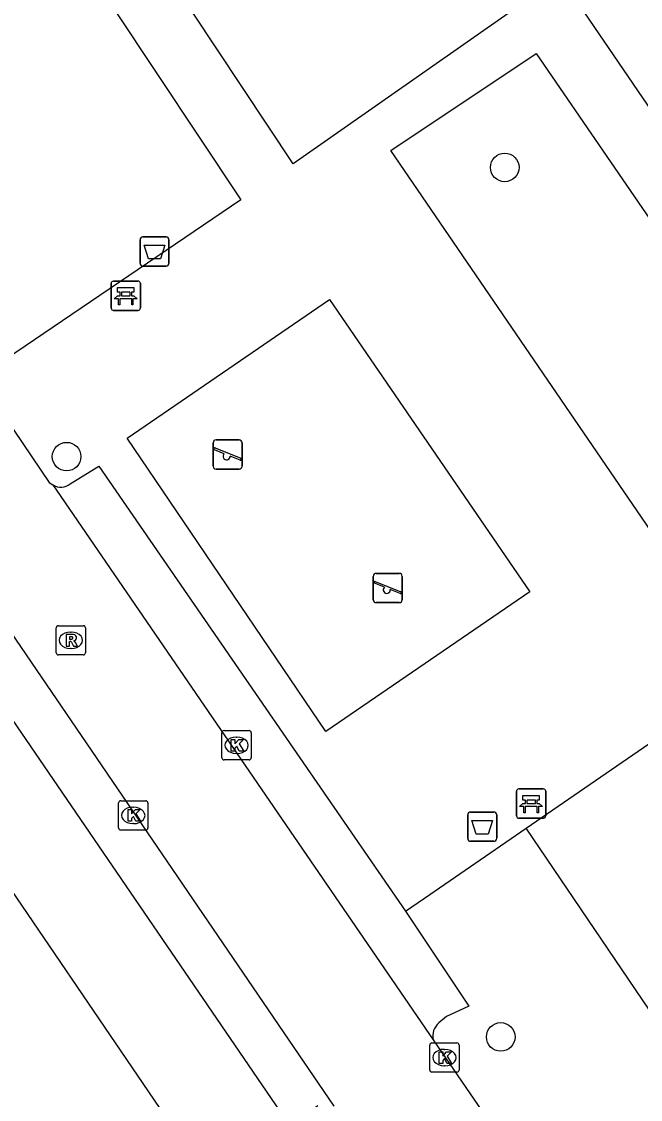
# Model space of a CAD drawing. Extents: x 157466 to 158888, y 383063 to 384677.
# Drawn here: x 158196.03 to 158217.2, y 383626.43 to 383663.31 of the extents above; entities that cross this region are included whole.
import ezdxf

# ---------------------------------------------------------------- set-up
doc = ezdxf.new("R2010")
doc.units = 0
for name, color, linetype in [('IMGEO_Afvalbak', 7, 'Continuous'), ('IMGEO_Bank', 7, 'Continuous'), ('IMGEO_Boom', 7, 'Continuous'), ('IMGEO_Groenvoorziening', 7, 'Continuous'), ('IMGEO_Kolk', 7, 'Continuous'), ('IMGEO_Parkeervlak_open', 7, 'Continuous'), ('IMGEO_Rijbaan_lokaal_open', 7, 'Continuous'), ('IMGEO_Rioolput', 7, 'Continuous'), ('IMGEO_Speelvoorziening', 7, 'Continuous'), ('IMGEO_Voetpad_open', 7, 'Continuous')]:
    doc.layers.add(name, color=color, linetype=linetype)

msp = doc.modelspace()

# ---------------------------------------------------------------- linework, layer by layer
at = {"layer": 'IMGEO_Afvalbak'}
for p, q in [((158200.086, 383655.041), (158200.086, 383655.841)), ((158200.086, 383655.841), (158200.086, 383655.041)), ((158200.186, 383655.941), (158200.976, 383655.941)), ((158200.976, 383655.941), (158200.186, 383655.941)), ((158201.076, 383655.841), (158201.076, 383655.041)), ((158201.076, 383655.041), (158201.076, 383655.841)), ((158200.976, 383654.941), (158200.186, 383654.941)), ((158200.186, 383654.941), (158200.976, 383654.941)), ((158211.395, 383636.264), (158212.185, 383636.264)), ((158212.185, 383636.264), (158211.395, 383636.264)), ((158211.295, 383635.364), (158211.295, 383636.164)), ((158211.295, 383636.164), (158211.295, 383635.364)), ((158212.285, 383636.164), (158212.285, 383635.364)), ((158212.285, 383635.364), (158212.285, 383636.164)), ((158212.185, 383635.264), (158211.395, 383635.264)), ((158211.395, 383635.264), (158212.185, 383635.264))]:
    msp.add_line(p, q, dxfattribs=at)
for points in [[(158200.229, 383655.655), (158200.933, 383655.655), (158200.784, 383655.185), (158200.378, 383655.185), (158200.229, 383655.655)], [(158211.438, 383635.978), (158212.142, 383635.978), (158211.993, 383635.508), (158211.587, 383635.508), (158211.438, 383635.978)]]:
    msp.add_lwpolyline(points, dxfattribs=at)
for centre, start, end in [((158200.186, 383655.841), 90, 180), ((158200.186, 383655.841), 90, 180), ((158200.976, 383655.841), 0, 90), ((158200.976, 383655.841), 360, 90), ((158200.186, 383655.041), 180, 270), ((158200.186, 383655.041), 180, 270), ((158200.976, 383655.041), 270, 0), ((158200.976, 383655.041), 270, 0), ((158211.395, 383636.164), 90, 180), ((158211.395, 383636.164), 90, 180), ((158212.185, 383636.164), 0, 90), ((158212.185, 383636.164), 360, 90), ((158211.395, 383635.364), 180, 270), ((158211.395, 383635.364), 180, 270), ((158212.185, 383635.364), 270, 0), ((158212.185, 383635.364), 270, 0)]:
    msp.add_arc(centre, 0.1, start, end, dxfattribs=at)
at = {"layer": 'IMGEO_Bank'}
for p, q in [((158199.098, 383653.503), (158199.098, 383654.344)), ((158199.098, 383654.344), (158199.098, 383653.503)), ((158199.173, 383654.428), (158200.014, 383654.428)), ((158200.014, 383654.428), (158199.173, 383654.428)), ((158200.098, 383654.353), (158200.098, 383653.512)), ((158200.098, 383653.512), (158200.098, 383654.353)), ((158199.407, 383653.934), (158199.407, 383654.04)), ((158199.451, 383654.04), (158199.451, 383653.934)), ((158199.739, 383654.046), (158199.457, 383654.046)), ((158199.745, 383653.934), (158199.745, 383654.04)), ((158199.789, 383654.04), (158199.789, 383653.934)), ((158199.795, 383653.826), (158199.402, 383653.826)), ((158199.457, 383653.928), (158199.739, 383653.928)), ((158200.023, 383653.428), (158199.182, 383653.428)), ((158199.182, 383653.428), (158200.023, 383653.428)), ((158213.038, 383637.053), (158213.879, 383637.053)), ((158213.879, 383637.053), (158213.038, 383637.053)), ((158212.963, 383636.128), (158212.963, 383636.969)), ((158212.963, 383636.969), (158212.963, 383636.128)), ((158213.272, 383636.559), (158213.272, 383636.665)), ((158213.316, 383636.665), (158213.316, 383636.559)), ((158213.604, 383636.671), (158213.322, 383636.671)), ((158213.61, 383636.559), (158213.61, 383636.665)), ((158213.654, 383636.665), (158213.654, 383636.559)), ((158213.963, 383636.978), (158213.963, 383636.137)), ((158213.963, 383636.137), (158213.963, 383636.978)), ((158213.66, 383636.451), (158213.267, 383636.451)), ((158213.322, 383636.553), (158213.604, 383636.553)), ((158213.888, 383636.053), (158213.047, 383636.053)), ((158213.047, 383636.053), (158213.888, 383636.053))]:
    msp.add_line(p, q, dxfattribs=at)
for points in [[(158199.401, 383654.046), (158199.315, 383654.046), (158199.315, 383654.207), (158199.878, 383654.207), (158199.878, 383654.046), (158199.795, 383654.046)], [(158199.345, 383653.826), (158199.203, 383653.826), (158199.315, 383653.928), (158199.401, 383653.928)], [(158199.395, 383653.819), (158199.395, 383653.612), (158199.352, 383653.612), (158199.352, 383653.819)], [(158199.795, 383653.928), (158199.878, 383653.928), (158199.99, 383653.826), (158199.851, 383653.826)], [(158199.845, 383653.819), (158199.845, 383653.612), (158199.801, 383653.612), (158199.801, 383653.819)], [(158213.266, 383636.671), (158213.18, 383636.671), (158213.18, 383636.832), (158213.743, 383636.832), (158213.743, 383636.671), (158213.66, 383636.671)], [(158213.21, 383636.451), (158213.068, 383636.451), (158213.18, 383636.553), (158213.266, 383636.553)], [(158213.26, 383636.444), (158213.26, 383636.237), (158213.217, 383636.237), (158213.217, 383636.444)], [(158213.66, 383636.553), (158213.743, 383636.553), (158213.855, 383636.451), (158213.716, 383636.451)], [(158213.71, 383636.444), (158213.71, 383636.237), (158213.666, 383636.237), (158213.666, 383636.444)]]:
    msp.add_lwpolyline(points, dxfattribs=at)
for centre, radius, start, end in [((158199.176, 383654.35), 0.0779, 92.4484, 184.2845), ((158199.176, 383654.35), 0.0779, 92.4484, 184.2845), ((158200.02, 383654.35), 0.0779, 2.4484, 94.2845), ((158200.02, 383654.35), 0.0779, 2.4484, 94.2845), ((158199.4, 383654.039), 0.00671, 2.8957, 87.1043), ((158199.457, 383654.039), 0.00671, 92.8957, 177.1043), ((158199.739, 383654.039), 0.00671, 2.8957, 87.1043), ((158199.796, 383654.039), 0.00671, 92.8957, 177.1043), ((158199.345, 383653.819), 0.00671, 2.8957, 87.1043), ((158199.402, 383653.819), 0.00671, 92.8957, 177.1043), ((158199.4, 383653.935), 0.00671, 272.8957, 357.1043), ((158199.457, 383653.935), 0.00671, 182.8957, 267.1043), ((158199.739, 383653.935), 0.00671, 272.8957, 357.1043), ((158199.796, 383653.935), 0.00671, 182.8957, 267.1043), ((158199.794, 383653.819), 0.00671, 2.8957, 87.1043), ((158199.851, 383653.819), 0.00671, 92.8957, 177.1043), ((158199.176, 383653.506), 0.0779, 182.4484, 274.2845), ((158199.176, 383653.506), 0.0779, 182.4484, 274.2845), ((158200.02, 383653.506), 0.0779, 272.4484, 4.2845), ((158200.02, 383653.506), 0.0779, 272.4484, 4.2845), ((158213.041, 383636.975), 0.0779, 92.4484, 184.2845), ((158213.041, 383636.975), 0.0779, 92.4484, 184.2845), ((158213.885, 383636.975), 0.0779, 2.4484, 94.2845), ((158213.885, 383636.975), 0.0779, 2.4484, 94.2845), ((158213.265, 383636.664), 0.00671, 2.8957, 87.1043), ((158213.322, 383636.664), 0.00671, 92.8957, 177.1043), ((158213.604, 383636.664), 0.00671, 2.8957, 87.1043), ((158213.661, 383636.664), 0.00671, 92.8957, 177.1043), ((158213.21, 383636.444), 0.00671, 2.8957, 87.1043), ((158213.267, 383636.444), 0.00671, 92.8957, 177.1043), ((158213.265, 383636.56), 0.00671, 272.8957, 357.1043), ((158213.322, 383636.56), 0.00671, 182.8957, 267.1043), ((158213.604, 383636.56), 0.00671, 272.8957, 357.1043), ((158213.661, 383636.56), 0.00671, 182.8957, 267.1043), ((158213.659, 383636.444), 0.00671, 2.8957, 87.1043), ((158213.716, 383636.444), 0.00671, 92.8957, 177.1043), ((158213.041, 383636.131), 0.0779, 182.4484, 274.2845), ((158213.041, 383636.131), 0.0779, 182.4484, 274.2845), ((158213.885, 383636.131), 0.0779, 272.4484, 4.2845), ((158213.885, 383636.131), 0.0779, 272.4484, 4.2845)]:
    msp.add_arc(centre, radius, start, end, dxfattribs=at)
at = {"layer": 'IMGEO_Boom'}
for centre in [(158212.56, 383658.317), (158197.573, 383648.422), (158212.424, 383628.57)]:
    msp.add_circle(centre, 0.489, dxfattribs=at)
at = {"layer": 'IMGEO_Groenvoorziening'}
msp.add_lwpolyline([(158226.067, 383630.251), (158219.843, 383626.05), (158213.292, 383635.708)], dxfattribs=at)
at = {"layer": 'IMGEO_Kolk'}
for p, q in [((158202.887, 383638.122), (158202.887, 383638.974)), ((158202.962, 383639.048), (158203.814, 383639.048)), ((158203.888, 383638.974), (158203.888, 383638.122)), ((158203.375, 383638.828), (158203.4, 383638.828)), ((158203.398, 383638.268), (158203.373, 383638.268)), ((158203.814, 383638.048), (158202.962, 383638.048)), ((158199.429, 383636.647), (158200.281, 383636.647)), ((158199.354, 383635.721), (158199.354, 383636.573)), ((158199.842, 383636.427), (158199.867, 383636.427)), ((158200.355, 383636.573), (158200.355, 383635.721)), ((158200.281, 383635.647), (158199.429, 383635.647)), ((158199.865, 383635.867), (158199.84, 383635.867)), ((158209.997, 383627.437), (158209.997, 383628.289)), ((158210.072, 383628.363), (158210.924, 383628.363)), ((158210.485, 383628.143), (158210.51, 383628.143)), ((158210.998, 383628.289), (158210.998, 383627.437)), ((158210.508, 383627.583), (158210.483, 383627.583)), ((158210.924, 383627.363), (158210.072, 383627.363))]:
    msp.add_line(p, q, dxfattribs=at)
for points in [[(158202.887, 383638.122), (158202.887, 383638.974)], [(158202.962, 383639.048), (158203.814, 383639.048)], [(158203.888, 383638.974), (158203.888, 383638.122)], [(158203.208, 383638.748), (158203.331, 383638.748), (158203.331, 383638.597), (158203.461, 383638.748), (158203.625, 383638.748), (158203.479, 383638.597), (158203.632, 383638.348), (158203.48, 383638.348), (158203.395, 383638.512), (158203.331, 383638.445), (158203.331, 383638.348), (158203.208, 383638.348), (158203.208, 383638.748)], [(158203.814, 383638.048), (158202.962, 383638.048)], [(158199.429, 383636.647), (158200.281, 383636.647)], [(158199.354, 383635.721), (158199.354, 383636.573)], [(158199.675, 383636.347), (158199.798, 383636.347), (158199.798, 383636.196), (158199.928, 383636.347), (158200.092, 383636.347), (158199.946, 383636.196), (158200.099, 383635.947), (158199.947, 383635.947), (158199.862, 383636.111), (158199.798, 383636.044), (158199.798, 383635.947), (158199.675, 383635.947), (158199.675, 383636.347)], [(158200.355, 383636.573), (158200.355, 383635.721)], [(158200.281, 383635.647), (158199.429, 383635.647)], [(158209.997, 383627.437), (158209.997, 383628.289)], [(158210.072, 383628.363), (158210.924, 383628.363)], [(158210.998, 383628.289), (158210.998, 383627.437)], [(158210.318, 383628.063), (158210.441, 383628.063), (158210.441, 383627.912), (158210.571, 383628.063), (158210.735, 383628.063), (158210.589, 383627.912), (158210.742, 383627.663), (158210.59, 383627.663), (158210.505, 383627.827), (158210.441, 383627.76), (158210.441, 383627.663), (158210.318, 383627.663), (158210.318, 383628.063)], [(158210.924, 383627.363), (158210.072, 383627.363)]]:
    msp.add_lwpolyline(points, dxfattribs=at)
for centre, start, end in [((158202.964, 383638.972), 91.552, 178.448), ((158202.964, 383638.972), 91.552, 178.448), ((158203.812, 383638.972), 1.552, 88.448), ((158203.812, 383638.972), 1.552, 88.448), ((158202.964, 383638.124), 181.552, 268.448), ((158202.964, 383638.124), 181.552, 268.448), ((158203.812, 383638.124), 271.552, 358.448), ((158203.812, 383638.124), 271.552, 358.448), ((158199.431, 383636.571), 91.552, 178.448), ((158199.431, 383636.571), 91.552, 178.448), ((158200.279, 383636.571), 1.552, 88.448), ((158200.279, 383636.571), 1.552, 88.448), ((158199.431, 383635.723), 181.552, 268.448), ((158199.431, 383635.723), 181.552, 268.448), ((158200.279, 383635.723), 271.552, 358.448), ((158200.279, 383635.723), 271.552, 358.448), ((158210.074, 383628.287), 91.552, 178.448), ((158210.074, 383628.287), 91.552, 178.448), ((158210.922, 383628.287), 1.552, 88.448), ((158210.922, 383628.287), 1.552, 88.448), ((158210.074, 383627.439), 181.552, 268.448), ((158210.074, 383627.439), 181.552, 268.448), ((158210.922, 383627.439), 271.552, 358.448), ((158210.922, 383627.439), 271.552, 358.448)]:
    msp.add_arc(centre, 0.0765, start, end, dxfattribs=at)
for centre, major_axis, ratio, start_param, end_param in [((158203.374, 383638.548), (-0.387, 0.002), 0.722429, 4.712389, 7.853982), ((158203.399, 383638.548), (-0.39, 0.002), 0.717154, 1.570796, 4.712389), ((158199.841, 383636.147), (-0.387, 0.002), 0.722429, 4.712389, 7.853982), ((158199.866, 383636.147), (-0.39, 0.002), 0.717154, 1.570796, 4.712389), ((158210.484, 383627.863), (-0.387, 0.002), 0.722429, 4.712389, 7.853982), ((158210.509, 383627.863), (-0.39, 0.002), 0.717154, 1.570796, 4.712389)]:
    msp.add_ellipse(centre, major_axis=major_axis, ratio=ratio, start_param=start_param, end_param=end_param, dxfattribs=at)
at = {"layer": 'IMGEO_Parkeervlak_open'}
msp.add_lwpolyline([(158209.168, 383632.875), (158211.334, 383629.618), (158210.566, 383629.271), (158210.311, 383629.05)], dxfattribs=at)
msp.add_arc((158210.684, 383628.597), 0.587, 129.4565, 192.553, dxfattribs=at)
at = {"layer": 'IMGEO_Rijbaan_lokaal_open'}
for points in [[(158237.164, 383631.582), (158234.352, 383635.679), (158214.464, 383664.841)], [(158194.546, 383651.117), (158196.976, 383647.54), (158197.105, 383647.46)], [(158197.105, 383647.46), (158210.111, 383628.469)], [(158193.758, 383645.189), (158206.716, 383626.203)], [(158210.111, 383628.469), (158216.252, 383619.518)]]:
    msp.add_lwpolyline(points, dxfattribs=at)
at = {"layer": 'IMGEO_Rioolput'}
for p, q in [((158197.217, 383641.713), (158197.217, 383642.565)), ((158197.292, 383642.639), (158198.144, 383642.639)), ((158198.218, 383642.565), (158198.218, 383641.713)), ((158197.705, 383642.419), (158197.73, 383642.419)), ((158197.728, 383641.859), (158197.703, 383641.859)), ((158198.144, 383641.639), (158197.292, 383641.639))]:
    msp.add_line(p, q, dxfattribs=at)
for points in [[(158197.217, 383641.713), (158197.217, 383642.565)], [(158197.292, 383642.639), (158198.144, 383642.639)], [(158198.218, 383642.565), (158198.218, 383641.713)], [(158197.806, 383642.337), (158197.554, 383642.339), (158197.554, 383641.939)], [(158197.732, 383642.258), (158197.678, 383642.258), (158197.678, 383642.177)], [(158197.678, 383642.177), (158197.73, 383642.177)], [(158197.554, 383641.939), (158197.678, 383641.939), (158197.678, 383642.101), (158197.689, 383642.101)], [(158197.736, 383642.072), (158197.807, 383641.939), (158197.947, 383641.939), (158197.882, 383642.065)], [(158198.144, 383641.639), (158197.292, 383641.639)]]:
    msp.add_lwpolyline(points, dxfattribs=at)
for centre, radius, start, end in [((158197.294, 383642.563), 0.0765, 91.552, 178.448), ((158197.294, 383642.563), 0.0765, 91.552, 178.448), ((158198.142, 383642.563), 0.0765, 1.552, 88.448), ((158198.142, 383642.563), 0.0765, 1.552, 88.448), ((158197.714, 383642.366), 0.19, 274.7715, 282.9687), ((158197.738, 383642.162), 0.0964, 77.0061, 93.1865), ((158197.752, 383642.219), 0.0378, 276.6634, 79.6772), ((158197.805, 383642.227), 0.109, 350.3612, 89.416), ((158197.803, 383642.227), 0.112, 277.5842, 350.9817), ((158197.688, 383642.048), 0.0533, 26.0293, 88.6989), ((158197.787, 383642.012), 0.108, 29.5134, 73.7905), ((158197.294, 383641.715), 0.0765, 181.552, 268.448), ((158197.294, 383641.715), 0.0765, 181.552, 268.448), ((158198.142, 383641.715), 0.0765, 271.552, 358.448), ((158198.142, 383641.715), 0.0765, 271.552, 358.448)]:
    msp.add_arc(centre, radius, start, end, dxfattribs=at)
for centre, major_axis, ratio, start_param, end_param in [((158197.704, 383642.139), (-0.387, 0.002), 0.722429, 4.712389, 7.853982), ((158197.729, 383642.139), (-0.39, 0.002), 0.717154, 1.570796, 4.712389)]:
    msp.add_ellipse(centre, major_axis=major_axis, ratio=ratio, start_param=start_param, end_param=end_param, dxfattribs=at)
at = {"layer": 'IMGEO_Speelvoorziening'}
for p, q in [((158202.585, 383648.095), (158202.585, 383648.895)), ((158202.585, 383648.895), (158202.585, 383648.095)), ((158202.685, 383648.995), (158203.475, 383648.995)), ((158203.475, 383648.995), (158202.685, 383648.995)), ((158203.575, 383648.895), (158203.575, 383648.095)), ((158203.575, 383648.095), (158203.575, 383648.895)), ((158202.968, 383648.523), (158202.629, 383648.66)), ((158202.654, 383648.72), (158203.53, 383648.367)), ((158203.506, 383648.307), (158203.166, 383648.444)), ((158203.475, 383647.995), (158202.685, 383647.995)), ((158202.685, 383647.995), (158203.475, 383647.995)), ((158208.163, 383644.427), (158208.953, 383644.427)), ((158208.953, 383644.427), (158208.163, 383644.427)), ((158208.063, 383643.527), (158208.063, 383644.327)), ((158208.063, 383644.327), (158208.063, 383643.527)), ((158208.446, 383643.955), (158208.107, 383644.092)), ((158208.132, 383644.152), (158209.008, 383643.799)), ((158209.053, 383644.327), (158209.053, 383643.527)), ((158209.053, 383643.527), (158209.053, 383644.327)), ((158208.984, 383643.739), (158208.644, 383643.876)), ((158208.953, 383643.427), (158208.163, 383643.427)), ((158208.163, 383643.427), (158208.953, 383643.427))]:
    msp.add_line(p, q, dxfattribs=at)
for centre, radius, start, end in [((158202.685, 383648.895), 0.1, 90, 180), ((158202.685, 383648.895), 0.1, 90, 180), ((158203.475, 383648.895), 0.1, 0, 90), ((158203.475, 383648.895), 0.1, 360, 90), ((158202.642, 383648.69), 0.0327, 68.078, 248.078), ((158203.047, 383648.433), 0.12, 130.9928, 5.1632), ((158202.685, 383648.095), 0.1, 180, 270), ((158202.685, 383648.095), 0.1, 180, 270), ((158203.475, 383648.095), 0.1, 270, 0), ((158203.475, 383648.095), 0.1, 270, 0), ((158203.518, 383648.337), 0.0327, 248.078, 68.078), ((158208.163, 383644.327), 0.1, 90, 180), ((158208.163, 383644.327), 0.1, 90, 180), ((158208.953, 383644.327), 0.1, 0, 90), ((158208.953, 383644.327), 0.1, 360, 90), ((158208.12, 383644.122), 0.0327, 68.078, 248.078), ((158208.525, 383643.865), 0.12, 130.9928, 5.1632), ((158208.996, 383643.769), 0.0327, 248.078, 68.078), ((158208.163, 383643.527), 0.1, 180, 270), ((158208.163, 383643.527), 0.1, 180, 270), ((158208.953, 383643.527), 0.1, 270, 0), ((158208.953, 383643.527), 0.1, 270, 0)]:
    msp.add_arc(centre, radius, start, end, dxfattribs=at)
at = {"layer": 'IMGEO_Voetpad_open'}
for points in [[(158212.788, 383663.669), (158205.321, 383658.446), (158192.371, 383677.952)], [(158190.562, 383676.72), (158203.531, 383657.208), (158194.546, 383651.117)], [(158173.059, 383666.844), (158205.841, 383618.66), (158208.263, 383615.093), (158207.826, 383613.566)], [(158231.151, 383626.09), (158229.21, 383628.839), (158208.659, 383658.894), (158213.641, 383662.216), (158228.79, 383640.12), (158232.486, 383635.288), (158232.562, 383635.205), (158232.903, 383634.795), (158233.205, 383634.355), (158233.467, 383633.891), (158233.686, 383633.404), (158233.861, 383632.9), (158233.991, 383632.383), (158234.073, 383631.856), (158234.108, 383631.324), (158234.096, 383630.791), (158234.036, 383630.261), (158233.928, 383629.738), (158233.775, 383629.227), (158233.576, 383628.732)], [(158206.442, 383639.016), (158199.651, 383649.055), (158206.561, 383653.795), (158213.418, 383643.801), (158206.442, 383639.016)], [(158197.698, 383647.497), (158198.675, 383648.1), (158209.168, 383632.875)], [(158206.166, 383626.216), (158205.203, 383625.556), (158192.606, 383643.965), (158193.592, 383644.589)], [(158213.292, 383635.708), (158219.497, 383639.971), (158226.067, 383630.251)], [(158209.168, 383632.875), (158209.812, 383633.318), (158213.292, 383635.708)]]:
    msp.add_lwpolyline(points, dxfattribs=at)
msp.add_arc((158197.378, 383647.856), 0.481, 235.4276, 311.7131, dxfattribs=at)

doc.saveas('drawing.dxf')
